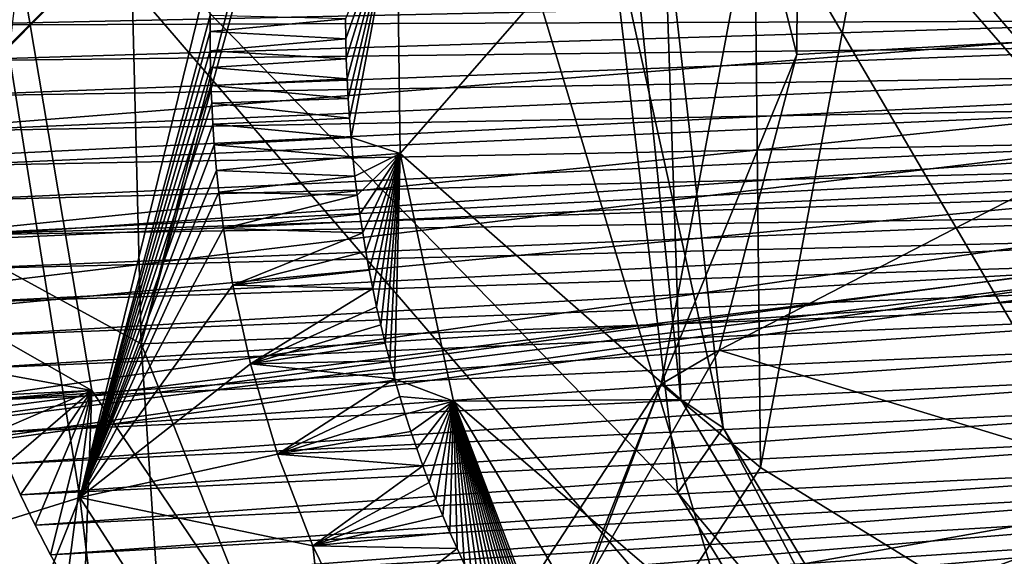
# Model space of a CAD drawing. Header units: metres. Extents: x -150 to 307, y -550 to 84.
# Tile 609 of 656: x 201.91 to 203.83, y -12.29 to -11.25. Entities that reach past the tile are written whole.
import ezdxf

# ---------------------------------------------------------------- set-up
doc = ezdxf.new("R2010")
doc.units = ezdxf.units.M
doc.layers.add('solid_26006363', color=7, linetype='CONTINUOUS')

msp = doc.modelspace()

# ---------------------------------------------------------------- linework, layer by layer
at = {"layer": 'solid_26006363'}
for points in [[(198.57399, -9.923493, 918.496826), (202.146072, -11.879224, 921.398987), (201.843781, -0.000005, 921.499268)], [(199.540802, 0, 917.246277), (212.583496, -8.932452, 928.192139), (210.618164, -12.745977, 926.441101)], [(199.540802, 0, 917.246277), (210.618164, -12.745977, 926.441101), (208.028534, -15.818749, 924.133789)], [(199.540802, 0, 917.246277), (208.028534, -15.818749, 924.133789), (204.965088, -17.972189, 921.404358)], [(199.540802, 0, 917.246277), (204.965088, -17.972189, 921.404358), (201.605896, -19.081144, 918.411438)], [(202.146072, -11.879224, 921.398987), (205.21727, -0.000005, 924.228638), (201.843781, -0.000005, 921.499268)], [(202.146072, -11.879224, 921.398987), (205.403427, -0.000005, 924.376648), (205.21727, -0.000005, 924.228638)], [(202.146072, -11.879224, 921.398987), (205.74469, -11.744577, 924.324829), (205.403427, -0.000005, 924.376648)], [(198.57399, -9.923493, 918.496826), (198.959854, -19.839792, 918.063721), (202.146072, -11.879224, 921.398987)], [(202.922958, -10.258839, 889.174377), (205.935089, -13.71366, 889.980896), (203.882538, -10.168971, 888.012634)], [(203.57399, -10.954366, 887.814453), (203.882538, -10.168971, 888.012634), (205.935089, -13.71366, 889.980896)], [(201.068054, -12.122429, 887.7995), (204.964035, -13.754061, 891.132813), (202.922958, -10.258839, 889.174377)], [(201.494705, -11.690058, 888.111938), (201.068054, -12.122429, 887.7995), (202.922958, -10.258839, 889.174377)], [(201.684692, -11.045652, 888.218201), (201.494705, -11.690058, 888.111938), (202.922958, -10.258839, 889.174377)], [(202.922958, -10.258839, 889.174377), (204.964035, -13.754061, 891.132813), (205.935089, -13.71366, 889.980896)], [(204.508896, -11.253429, 885.367065), (204.369659, -10.295118, 885.186584), (203.429062, -10.717067, 886.910339)], [(200.766617, -18.706879, 879.889893), (201.378448, -10.309012, 879.569885), (203.732727, -13.048226, 881.660339)], [(201.378448, -10.309012, 879.569885), (203.055679, -11.017759, 880.958618), (203.193054, -12.169898, 881.15564)], [(201.378448, -10.309012, 879.569885), (203.193054, -12.169898, 881.15564), (203.732727, -13.048226, 881.660339)], [(203.425629, -11.314068, 886.960388), (203.429062, -10.717067, 886.910339), (203.342789, -10.983773, 887.410522)], [(204.508896, -11.253429, 885.367065), (203.429062, -10.717067, 886.910339), (203.425629, -11.314068, 886.960388)], [(203.342789, -10.983773, 887.410522), (203.57399, -10.954366, 887.814453), (203.354706, -12.12065, 887.723389)], [(203.354706, -12.12065, 887.723389), (203.57399, -10.954366, 887.814453), (205.935089, -13.71366, 889.980896)], [(203.160843, -11.957665, 887.346741), (203.342789, -10.983773, 887.410522), (203.354706, -12.12065, 887.723389)], [(203.425629, -11.314068, 886.960388), (203.342789, -10.983773, 887.410522), (203.160843, -11.957665, 887.346741)], [(202.644928, -11.000877, 881.911804), (202.544617, -11.244489, 881.84906), (202.545242, -11.283792, 881.852478)], [(202.644928, -11.000877, 881.911804), (202.545242, -11.283792, 881.852478), (202.546356, -11.322834, 881.856262)], [(202.644928, -11.000877, 881.911804), (202.546356, -11.322834, 881.856262), (202.547958, -11.361613, 881.860413)], [(202.644928, -11.000877, 881.911804), (202.547958, -11.361613, 881.860413), (202.550049, -11.400131, 881.864929)], [(202.644928, -11.000877, 881.911804), (202.550049, -11.400131, 881.864929), (202.552628, -11.438388, 881.869873)], [(202.644928, -11.000877, 881.911804), (202.552628, -11.438388, 881.869873), (202.555695, -11.476384, 881.875183)], [(202.65126, -11.507287, 881.954163), (202.644928, -11.000877, 881.911804), (202.555695, -11.476384, 881.875183)], [(203.096786, -10.996911, 881.387024), (202.644928, -11.000877, 881.911804), (202.65126, -11.507287, 881.954163)], [(203.199371, -11.987637, 881.552979), (203.096786, -10.996911, 881.387024), (202.65126, -11.507287, 881.954163)], [(203.165802, -11.016196, 881.158997), (203.096786, -10.996911, 881.387024), (203.199371, -11.987637, 881.552979)], [(203.165802, -11.016196, 881.158997), (203.281693, -12.043303, 881.335754), (203.055679, -11.017759, 880.958618)], [(203.281693, -12.043303, 881.335754), (203.193054, -12.169898, 881.15564), (203.055679, -11.017759, 880.958618)], [(203.165802, -11.016196, 881.158997), (203.199371, -11.987637, 881.552979), (203.281693, -12.043303, 881.335754)], [(205.919357, -11.238855, 881.905945), (201.494705, -11.690058, 888.111938), (201.684692, -11.045652, 888.218201)], [(202.049683, -11.970227, 883.429016), (200.656448, -12.038793, 884.81427), (200.50824, -11.09043, 884.605286)], [(201.908264, -11.131807, 883.251831), (202.049683, -11.970227, 883.429016), (200.50824, -11.09043, 884.605286)], [(202.026291, -12.178955, 882.602722), (201.853256, -11.09679, 882.388489), (201.53981, -12.330963, 882.661682)], [(202.284973, -11.124991, 882.118713), (201.853256, -11.09679, 882.388489), (202.026291, -12.178955, 882.602722)], [(202.280899, -11.23783, 882.127625), (202.284973, -11.124991, 882.118713), (202.026291, -12.178955, 882.602722)], [(201.815399, -11.927357, 883.237427), (202.049683, -11.970227, 883.429016), (201.908264, -11.131807, 883.251831)], [(205.296509, -11.175766, 881.351013), (199.793091, -11.228898, 886.699402), (199.887756, -11.605791, 886.804382)], [(205.296509, -11.175766, 881.351013), (199.887756, -11.605791, 886.804382), (205.3367, -11.337642, 881.386841)], [(204.290329, -11.201223, 880.666809), (201.710999, -11.256899, 883.1026), (201.711151, -11.185972, 883.097473)], [(204.290329, -11.201223, 880.666809), (204.29126, -11.247844, 880.670105), (201.710999, -11.256899, 883.1026)], [(205.863968, -11.385914, 881.856567), (201.494705, -11.690058, 888.111938), (205.919357, -11.238855, 881.905945)], [(202.280594, -11.269107, 882.130737), (202.280899, -11.23783, 882.127625), (202.026291, -12.178955, 882.602722)], [(202.544617, -11.244489, 881.84906), (202.280899, -11.23783, 882.127625), (202.280594, -11.269107, 882.130737)], [(204.29126, -11.247844, 880.670105), (201.712753, -11.327069, 883.109192), (201.710999, -11.256899, 883.1026)], [(204.29126, -11.247844, 880.670105), (204.293396, -11.297483, 880.674561), (201.712753, -11.327069, 883.109192)], [(202.545242, -11.283792, 881.852478), (202.544617, -11.244489, 881.84906), (202.280594, -11.269107, 882.130737)], [(204.508896, -11.253429, 885.367065), (203.425629, -11.314068, 886.960388), (203.274124, -11.89126, 886.891785)], [(204.199036, -12.173305, 885.184509), (204.508896, -11.253429, 885.367065), (203.274124, -11.89126, 886.891785)], [(202.280701, -11.307233, 882.134949), (202.280594, -11.269107, 882.130737), (202.026291, -12.178955, 882.602722)], [(202.545242, -11.283792, 881.852478), (202.280594, -11.269107, 882.130737), (202.280701, -11.307233, 882.134949)], [(204.293396, -11.297483, 880.674561), (201.716431, -11.396089, 883.11731), (201.712753, -11.327069, 883.109192)], [(204.293396, -11.297483, 880.674561), (204.297211, -11.353717, 880.680847), (201.716431, -11.396089, 883.11731)], [(202.546356, -11.322834, 881.856262), (202.545242, -11.283792, 881.852478), (202.280701, -11.307233, 882.134949)], [(202.281219, -11.339571, 882.138794), (202.280701, -11.307233, 882.134949), (202.026291, -12.178955, 882.602722)], [(202.546356, -11.322834, 881.856262), (202.280701, -11.307233, 882.134949), (202.281219, -11.339571, 882.138794)], [(203.274124, -11.89126, 886.891785), (203.425629, -11.314068, 886.960388), (203.160843, -11.957665, 887.346741)], [(202.547958, -11.361613, 881.860413), (202.546356, -11.322834, 881.856262), (202.281219, -11.339571, 882.138794)], [(205.3367, -11.337642, 881.386841), (199.887756, -11.605791, 886.804382), (200.120987, -11.968835, 887.020996)], [(205.3367, -11.337642, 881.386841), (200.120987, -11.968835, 887.020996), (205.42128, -11.465192, 881.462158)], [(204.297211, -11.353717, 880.680847), (201.722092, -11.464342, 883.127014), (201.716431, -11.396089, 883.11731)], [(204.297211, -11.353717, 880.680847), (204.303329, -11.416698, 880.689392), (201.722092, -11.464342, 883.127014)], [(202.282227, -11.37488, 882.143372), (202.281219, -11.339571, 882.138794), (202.026291, -12.178955, 882.602722)], [(202.547958, -11.361613, 881.860413), (202.281219, -11.339571, 882.138794), (202.282227, -11.37488, 882.143372)], [(202.28363, -11.408986, 882.148132), (202.282227, -11.37488, 882.143372), (202.026291, -12.178955, 882.602722)], [(202.550049, -11.400131, 881.864929), (202.547958, -11.361613, 881.860413), (202.282227, -11.37488, 882.143372)], [(202.550049, -11.400131, 881.864929), (202.282227, -11.37488, 882.143372), (202.28363, -11.408986, 882.148132)], [(205.771835, -11.49337, 881.774475), (201.494705, -11.690058, 888.111938), (205.863968, -11.385914, 881.856567)], [(202.285919, -11.450394, 882.154419), (202.28363, -11.408986, 882.148132), (202.026291, -12.178955, 882.602722)], [(202.552628, -11.438388, 881.869873), (202.550049, -11.400131, 881.864929), (202.28363, -11.408986, 882.148132)], [(202.552628, -11.438388, 881.869873), (202.28363, -11.408986, 882.148132), (202.285919, -11.450394, 882.154419)], [(204.303329, -11.416698, 880.689392), (201.729721, -11.532379, 883.138245), (201.722092, -11.464342, 883.127014)], [(204.303329, -11.416698, 880.689392), (204.311752, -11.482018, 880.700012), (201.729721, -11.532379, 883.138245)], [(202.288742, -11.490387, 882.16095), (202.285919, -11.450394, 882.154419), (202.026291, -12.178955, 882.602722)], [(202.555695, -11.476384, 881.875183), (202.552628, -11.438388, 881.869873), (202.285919, -11.450394, 882.154419)], [(202.555695, -11.476384, 881.875183), (202.285919, -11.450394, 882.154419), (202.288742, -11.490387, 882.16095)], [(205.42128, -11.465192, 881.462158), (200.120987, -11.968835, 887.020996), (200.453094, -12.18197, 887.306213)], [(205.42128, -11.465192, 881.462158), (200.453094, -12.18197, 887.306213), (205.533493, -11.53722, 881.562134)], [(204.311752, -11.482018, 880.700012), (201.739288, -11.600044, 883.151062), (201.729721, -11.532379, 883.138245)], [(204.311752, -11.482018, 880.700012), (204.320145, -11.534915, 880.7099), (201.739288, -11.600044, 883.151062)], [(202.29277, -11.540585, 882.170227), (202.288742, -11.490387, 882.16095), (202.026291, -12.178955, 882.602722)], [(202.55925, -11.514121, 881.880859), (202.555695, -11.476384, 881.875183), (202.288742, -11.490387, 882.16095)], [(202.55925, -11.514121, 881.880859), (202.288742, -11.490387, 882.16095), (202.29277, -11.540585, 882.170227)], [(202.65126, -11.507287, 881.954163), (202.555695, -11.476384, 881.875183), (202.55925, -11.514121, 881.880859)], [(205.771835, -11.49337, 881.774475), (201.068054, -12.122429, 887.7995), (201.494705, -11.690058, 888.111938)], [(205.656281, -11.546498, 881.67157), (201.068054, -12.122429, 887.7995), (205.771835, -11.49337, 881.774475)], [(202.65126, -11.507287, 881.954163), (202.55925, -11.514121, 881.880859), (202.563309, -11.551598, 881.886963)], [(202.65126, -11.507287, 881.954163), (202.563309, -11.551598, 881.886963), (202.567841, -11.588815, 881.893372)], [(202.65126, -11.507287, 881.954163), (202.567841, -11.588815, 881.893372), (202.572861, -11.625772, 881.900208)], [(202.65126, -11.507287, 881.954163), (202.572861, -11.625772, 881.900208), (202.578384, -11.662472, 881.907471)], [(202.65126, -11.507287, 881.954163), (202.578384, -11.662472, 881.907471), (202.584396, -11.698913, 881.915039)], [(202.65126, -11.507287, 881.954163), (202.584396, -11.698913, 881.915039), (202.590897, -11.735094, 881.923035)], [(202.65126, -11.507287, 881.954163), (202.590897, -11.735094, 881.923035), (202.5979, -11.771036, 881.931396)], [(202.65126, -11.507287, 881.954163), (202.5979, -11.771036, 881.931396), (202.605438, -11.806771, 881.940186)], [(202.65126, -11.507287, 881.954163), (202.605438, -11.806771, 881.940186), (202.613495, -11.842288, 881.949402)], [(202.65126, -11.507287, 881.954163), (202.613495, -11.842288, 881.949402), (202.62207, -11.877576, 881.958984)], [(202.65126, -11.507287, 881.954163), (202.62207, -11.877576, 881.958984), (202.631149, -11.912624, 881.968994)], [(202.65126, -11.507287, 881.954163), (202.631149, -11.912624, 881.968994), (202.640732, -11.94742, 881.97937)], [(202.755341, -11.991373, 882.074768), (202.65126, -11.507287, 881.954163), (202.640732, -11.94742, 881.97937)], [(203.199371, -11.987637, 881.552979), (202.65126, -11.507287, 881.954163), (202.755341, -11.991373, 882.074768)], [(202.563309, -11.551598, 881.886963), (202.55925, -11.514121, 881.880859), (202.29277, -11.540585, 882.170227)], [(205.533493, -11.53722, 881.562134), (200.453094, -12.18197, 887.306213), (200.762802, -12.217432, 887.559753)], [(205.533493, -11.53722, 881.562134), (200.762802, -12.217432, 887.559753), (205.656281, -11.546498, 881.67157)], [(205.656281, -11.546498, 881.67157), (200.762802, -12.217432, 887.559753), (201.068054, -12.122429, 887.7995)], [(204.320145, -11.534915, 880.7099), (201.750763, -11.667184, 883.165405), (201.739288, -11.600044, 883.151062)], [(204.320145, -11.534915, 880.7099), (204.329147, -11.583689, 880.720093), (201.750763, -11.667184, 883.165405)], [(202.297256, -11.58285, 882.178223), (202.29277, -11.540585, 882.170227), (202.026291, -12.178955, 882.602722)], [(202.563309, -11.551598, 881.886963), (202.29277, -11.540585, 882.170227), (202.297256, -11.58285, 882.178223)], [(202.567841, -11.588815, 881.893372), (202.563309, -11.551598, 881.886963), (202.297256, -11.58285, 882.178223)], [(204.329147, -11.583689, 880.720093), (204.33844, -11.628022, 880.730286), (201.750763, -11.667184, 883.165405)], [(202.306534, -11.653801, 882.192749), (202.297256, -11.58285, 882.178223), (202.026291, -12.178955, 882.602722)], [(202.567841, -11.588815, 881.893372), (202.297256, -11.58285, 882.178223), (202.306534, -11.653801, 882.192749)], [(202.572861, -11.625772, 881.900208), (202.567841, -11.588815, 881.893372), (202.306534, -11.653801, 882.192749)], [(202.578384, -11.662472, 881.907471), (202.572861, -11.625772, 881.900208), (202.306534, -11.653801, 882.192749)], [(204.33844, -11.628022, 880.730286), (201.764145, -11.733642, 883.181274), (201.750763, -11.667184, 883.165405)], [(204.33844, -11.628022, 880.730286), (204.348434, -11.670826, 880.741028), (201.764145, -11.733642, 883.181274)], [(202.325089, -11.764363, 882.218567), (202.306534, -11.653801, 882.192749), (202.026291, -12.178955, 882.602722)], [(202.578384, -11.662472, 881.907471), (202.306534, -11.653801, 882.192749), (202.325089, -11.764363, 882.218567)], [(202.584396, -11.698913, 881.915039), (202.578384, -11.662472, 881.907471), (202.325089, -11.764363, 882.218567)], [(204.348434, -11.670826, 880.741028), (201.779388, -11.799262, 883.198608), (201.764145, -11.733642, 883.181274)], [(204.348434, -11.670826, 880.741028), (204.359848, -11.715119, 880.752991), (201.779388, -11.799262, 883.198608)], [(202.590897, -11.735094, 881.923035), (202.584396, -11.698913, 881.915039), (202.325089, -11.764363, 882.218567)], [(204.359848, -11.715119, 880.752991), (201.796478, -11.863886, 883.217346), (201.779388, -11.799262, 883.198608)], [(204.359848, -11.715119, 880.752991), (204.373688, -11.76377, 880.767273), (201.796478, -11.863886, 883.217346)], [(202.5979, -11.771036, 881.931396), (202.590897, -11.735094, 881.923035), (202.325089, -11.764363, 882.218567)], [(202.146072, -11.879224, 921.398987), (206.753006, -23.459835, 924.159302), (205.74469, -11.744577, 924.324829)], [(204.373688, -11.76377, 880.767273), (201.815399, -11.927357, 883.237427), (201.796478, -11.863886, 883.217346)], [(204.373688, -11.76377, 880.767273), (204.390564, -11.817347, 880.784424), (201.815399, -11.927357, 883.237427)], [(202.359329, -11.918029, 882.261292), (202.325089, -11.764363, 882.218567), (202.026291, -12.178955, 882.602722)], [(202.5979, -11.771036, 881.931396), (202.325089, -11.764363, 882.218567), (202.359329, -11.918029, 882.261292)], [(202.605438, -11.806771, 881.940186), (202.5979, -11.771036, 881.931396), (202.359329, -11.918029, 882.261292)], [(204.390564, -11.817347, 880.784424), (201.836243, -11.990052, 883.259094), (201.815399, -11.927357, 883.237427)], [(204.390564, -11.817347, 880.784424), (204.410309, -11.873796, 880.804199), (201.836243, -11.990052, 883.259094)], [(202.613495, -11.842288, 881.949402), (202.605438, -11.806771, 881.940186), (202.359329, -11.918029, 882.261292)], [(202.62207, -11.877576, 881.958984), (202.613495, -11.842288, 881.949402), (202.359329, -11.918029, 882.261292)], [(204.410309, -11.873796, 880.804199), (201.859131, -12.052283, 883.28241), (201.836243, -11.990052, 883.259094)], [(204.410309, -11.873796, 880.804199), (204.432892, -11.931942, 880.826355), (201.859131, -12.052283, 883.28241)], [(198.959854, -19.839792, 918.063721), (202.936172, -23.730312, 921.004456), (202.146072, -11.879224, 921.398987)], [(202.146072, -11.879224, 921.398987), (202.936172, -23.730312, 921.004456), (206.753006, -23.459835, 924.159302)], [(202.631149, -11.912624, 881.968994), (202.62207, -11.877576, 881.958984), (202.359329, -11.918029, 882.261292)], [(202.989822, -12.388666, 886.711304), (203.274124, -11.89126, 886.891785), (203.160843, -11.957665, 887.346741)], [(204.199036, -12.173305, 885.184509), (203.274124, -11.89126, 886.891785), (202.989822, -12.388666, 886.711304)], [(202.640732, -11.94742, 881.97937), (202.631149, -11.912624, 881.968994), (202.359329, -11.918029, 882.261292)], [(201.815399, -11.927357, 883.237427), (201.836243, -11.990052, 883.259094), (202.049683, -11.970227, 883.429016)], [(204.432892, -11.931942, 880.826355), (201.883942, -12.113789, 883.30719), (201.859131, -12.052283, 883.28241)], [(204.432892, -11.931942, 880.826355), (204.458206, -11.990635, 880.850769), (201.883942, -12.113789, 883.30719)], [(202.411758, -12.094761, 882.321167), (202.359329, -11.918029, 882.261292), (202.026291, -12.178955, 882.602722)], [(202.640732, -11.94742, 881.97937), (202.359329, -11.918029, 882.261292), (202.411758, -12.094761, 882.321167)], [(202.650818, -11.981954, 881.990173), (202.640732, -11.94742, 881.97937), (202.411758, -12.094761, 882.321167)], [(202.755341, -11.991373, 882.074768), (202.640732, -11.94742, 881.97937), (202.650818, -11.981954, 881.990173)], [(202.049683, -11.970227, 883.429016), (202.414474, -12.511906, 883.765991), (200.656448, -12.038793, 884.81427)], [(201.836243, -11.990052, 883.259094), (201.859131, -12.052283, 883.28241), (202.049683, -11.970227, 883.429016)], [(201.859131, -12.052283, 883.28241), (201.883942, -12.113789, 883.30719), (202.049683, -11.970227, 883.429016)], [(201.883942, -12.113789, 883.30719), (201.910614, -12.17431, 883.333435), (202.049683, -11.970227, 883.429016)], [(201.910614, -12.17431, 883.333435), (201.939041, -12.233582, 883.360962), (202.049683, -11.970227, 883.429016)], [(201.939041, -12.233582, 883.360962), (201.969131, -12.291346, 883.389771), (202.049683, -11.970227, 883.429016)], [(201.969131, -12.291346, 883.389771), (202.000809, -12.347334, 883.419739), (202.049683, -11.970227, 883.429016)], [(202.000809, -12.347334, 883.419739), (202.033966, -12.401284, 883.450806), (202.049683, -11.970227, 883.429016)], [(202.033966, -12.401284, 883.450806), (202.414474, -12.511906, 883.765991), (202.049683, -11.970227, 883.429016)], [(202.649063, -12.742816, 887.005676), (203.160843, -11.957665, 887.346741), (202.744492, -13.053358, 887.302673)], [(202.989822, -12.388666, 886.711304), (203.160843, -11.957665, 887.346741), (202.649063, -12.742816, 887.005676)], [(203.160843, -11.957665, 887.346741), (203.354706, -12.12065, 887.723389), (202.744492, -13.053358, 887.302673)], [(204.458206, -11.990635, 880.850769), (201.910614, -12.17431, 883.333435), (201.883942, -12.113789, 883.30719)], [(204.458206, -11.990635, 880.850769), (204.48616, -12.049148, 880.877258), (201.910614, -12.17431, 883.333435)], [(202.661377, -12.016212, 882.001343), (202.650818, -11.981954, 881.990173), (202.411758, -12.094761, 882.321167)], [(202.755341, -11.991373, 882.074768), (202.650818, -11.981954, 881.990173), (202.661377, -12.016212, 882.001343)], [(203.662674, -12.768451, 881.991394), (203.199371, -11.987637, 881.552979), (202.755341, -11.991373, 882.074768)], [(203.281693, -12.043303, 881.335754), (203.199371, -11.987637, 881.552979), (203.662674, -12.768451, 881.991394)], [(202.755341, -11.991373, 882.074768), (202.661377, -12.016212, 882.001343), (202.672409, -12.050185, 882.012817)], [(202.755341, -11.991373, 882.074768), (202.672409, -12.050185, 882.012817), (202.683914, -12.08386, 882.024719)], [(202.755341, -11.991373, 882.074768), (202.683914, -12.08386, 882.024719), (202.695892, -12.117227, 882.036926)], [(202.755341, -11.991373, 882.074768), (202.695892, -12.117227, 882.036926), (202.708313, -12.150271, 882.0495)], [(202.755341, -11.991373, 882.074768), (202.708313, -12.150271, 882.0495), (202.721191, -12.182983, 882.062439)], [(202.755341, -11.991373, 882.074768), (202.721191, -12.182983, 882.062439), (202.734512, -12.215351, 882.075684)], [(202.755341, -11.991373, 882.074768), (202.734512, -12.215351, 882.075684), (202.748276, -12.247363, 882.089294)], [(202.755341, -11.991373, 882.074768), (202.748276, -12.247363, 882.089294), (202.762451, -12.279006, 882.10321)], [(202.755341, -11.991373, 882.074768), (202.762451, -12.279006, 882.10321), (202.777084, -12.310313, 882.117432)], [(202.755341, -11.991373, 882.074768), (202.777084, -12.310313, 882.117432), (202.792267, -12.34144, 882.13208)], [(202.755341, -11.991373, 882.074768), (202.792267, -12.34144, 882.13208), (202.807999, -12.372374, 882.147217)], [(202.755341, -11.991373, 882.074768), (202.807999, -12.372374, 882.147217), (202.824265, -12.403077, 882.16272)], [(202.755341, -11.991373, 882.074768), (202.824265, -12.403077, 882.16272), (202.841034, -12.433517, 882.17865)], [(202.755341, -11.991373, 882.074768), (202.841034, -12.433517, 882.17865), (202.858292, -12.463657, 882.194946)], [(202.755341, -11.991373, 882.074768), (202.858292, -12.463657, 882.194946), (202.875992, -12.493464, 882.211548)], [(202.755341, -11.991373, 882.074768), (202.875992, -12.493464, 882.211548), (202.894119, -12.5229, 882.228516)], [(202.755341, -11.991373, 882.074768), (202.894119, -12.5229, 882.228516), (202.912674, -12.551931, 882.245789)], [(202.755341, -11.991373, 882.074768), (202.912674, -12.551931, 882.245789), (202.93161, -12.580523, 882.263306)], [(202.755341, -11.991373, 882.074768), (202.93161, -12.580523, 882.263306), (202.950897, -12.60864, 882.281128)], [(202.755341, -11.991373, 882.074768), (202.950897, -12.60864, 882.281128), (202.970535, -12.636246, 882.299133)], [(202.755341, -11.991373, 882.074768), (202.970535, -12.636246, 882.299133), (202.990479, -12.663306, 882.317383)], [(202.755341, -11.991373, 882.074768), (202.990479, -12.663306, 882.317383), (203.010727, -12.689786, 882.335815)], [(202.755341, -11.991373, 882.074768), (203.010727, -12.689786, 882.335815), (203.031235, -12.71565, 882.354431)], [(203.218353, -12.762269, 882.508667), (202.755341, -11.991373, 882.074768), (203.031235, -12.71565, 882.354431)], [(203.662674, -12.768451, 881.991394), (202.755341, -11.991373, 882.074768), (203.218353, -12.762269, 882.508667)], [(202.672409, -12.050185, 882.012817), (202.661377, -12.016212, 882.001343), (202.411758, -12.094761, 882.321167)], [(202.414474, -12.511906, 883.765991), (201.081482, -12.665388, 885.214722), (200.656448, -12.038793, 884.81427)], [(203.281693, -12.043303, 881.335754), (203.766724, -12.851197, 881.792969), (203.193054, -12.169898, 881.15564)], [(203.281693, -12.043303, 881.335754), (203.662674, -12.768451, 881.991394), (203.766724, -12.851197, 881.792969)], [(204.48616, -12.049148, 880.877258), (201.939041, -12.233582, 883.360962), (201.910614, -12.17431, 883.333435)], [(204.48616, -12.049148, 880.877258), (204.517532, -12.108451, 880.906555), (201.939041, -12.233582, 883.360962)], [(202.683914, -12.08386, 882.024719), (202.672409, -12.050185, 882.012817), (202.411758, -12.094761, 882.321167)], [(202.695892, -12.117227, 882.036926), (202.683914, -12.08386, 882.024719), (202.411758, -12.094761, 882.321167)], [(202.480911, -12.273741, 882.394897), (202.411758, -12.094761, 882.321167), (202.026291, -12.178955, 882.602722)], [(202.695892, -12.117227, 882.036926), (202.411758, -12.094761, 882.321167), (202.480911, -12.273741, 882.394897)], [(200.827942, -14.239858, 887.789734), (204.964035, -13.754061, 891.132813), (201.068054, -12.122429, 887.7995)], [(204.517532, -12.108451, 880.906555), (201.969131, -12.291346, 883.389771), (201.939041, -12.233582, 883.360962)], [(204.517532, -12.108451, 880.906555), (204.541641, -12.150271, 880.928772), (201.969131, -12.291346, 883.389771)], [(202.708313, -12.150271, 882.0495), (202.695892, -12.117227, 882.036926), (202.480911, -12.273741, 882.394897)], [(202.744492, -13.053358, 887.302673), (203.354706, -12.12065, 887.723389), (205.935089, -13.71366, 889.980896)], [(204.541641, -12.150271, 880.928772), (202.000809, -12.347334, 883.419739), (201.969131, -12.291346, 883.389771)], [(204.541641, -12.150271, 880.928772), (204.567169, -12.191539, 880.952148), (202.000809, -12.347334, 883.419739)], [(202.721191, -12.182983, 882.062439), (202.708313, -12.150271, 882.0495), (202.480911, -12.273741, 882.394897)], [(202.026291, -12.178955, 882.602722), (201.53981, -12.330963, 882.661682), (202.162872, -13.304537, 883.247314)], [(202.563675, -13.014256, 883.11145), (202.026291, -12.178955, 882.602722), (202.162872, -13.304537, 883.247314)], [(202.480911, -12.273741, 882.394897), (202.026291, -12.178955, 882.602722), (202.563675, -13.014256, 883.11145)], [(202.734512, -12.215351, 882.075684), (202.721191, -12.182983, 882.062439), (202.480911, -12.273741, 882.394897)], [(204.199036, -12.173305, 885.184509), (202.989822, -12.388666, 886.711304), (202.602692, -12.755078, 886.437988)], [(203.551041, -12.733287, 884.702881), (204.199036, -12.173305, 885.184509), (202.602692, -12.755078, 886.437988)], [(203.766724, -12.851197, 881.792969), (203.732727, -13.048226, 881.660339), (203.193054, -12.169898, 881.15564)], [(204.425034, -12.21459, 885.371826), (204.199036, -12.173305, 885.184509), (203.551041, -12.733287, 884.702881)], [(204.567169, -12.191539, 880.952148), (202.033966, -12.401284, 883.450806), (202.000809, -12.347334, 883.419739)], [(204.567169, -12.191539, 880.952148), (204.593887, -12.231829, 880.976501), (202.033966, -12.401284, 883.450806)], [(202.748276, -12.247363, 882.089294), (202.734512, -12.215351, 882.075684), (202.480911, -12.273741, 882.394897)], [(204.409012, -12.242335, 885.360962), (204.425034, -12.21459, 885.371826), (203.551041, -12.733287, 884.702881)], [(204.593887, -12.231829, 880.976501), (202.069153, -12.453658, 883.483337), (202.033966, -12.401284, 883.450806)], [(204.593887, -12.231829, 880.976501), (204.621506, -12.270755, 881.001526), (202.069153, -12.453658, 883.483337)], [(202.762451, -12.279006, 882.10321), (202.748276, -12.247363, 882.089294), (202.480911, -12.273741, 882.394897)], [(204.392624, -12.269762, 885.349792), (204.409012, -12.242335, 885.360962), (203.551041, -12.733287, 884.702881)], [(204.621506, -12.270755, 881.001526), (202.106659, -12.504895, 883.517639), (202.069153, -12.453658, 883.483337)], [(204.621506, -12.270755, 881.001526), (204.64975, -12.307974, 881.026978), (202.106659, -12.504895, 883.517639)], [(202.560394, -12.436644, 882.475464), (202.480911, -12.273741, 882.394897), (202.563675, -13.014256, 883.11145)], [(202.762451, -12.279006, 882.10321), (202.480911, -12.273741, 882.394897), (202.560394, -12.436644, 882.475464)], [(202.777084, -12.310313, 882.117432), (202.762451, -12.279006, 882.10321), (202.560394, -12.436644, 882.475464)], [(204.375885, -12.296849, 885.338318), (204.392624, -12.269762, 885.349792), (203.551041, -12.733287, 884.702881)]]:
    msp.add_3dface(points, dxfattribs=at)

doc.saveas('drawing.dxf')
